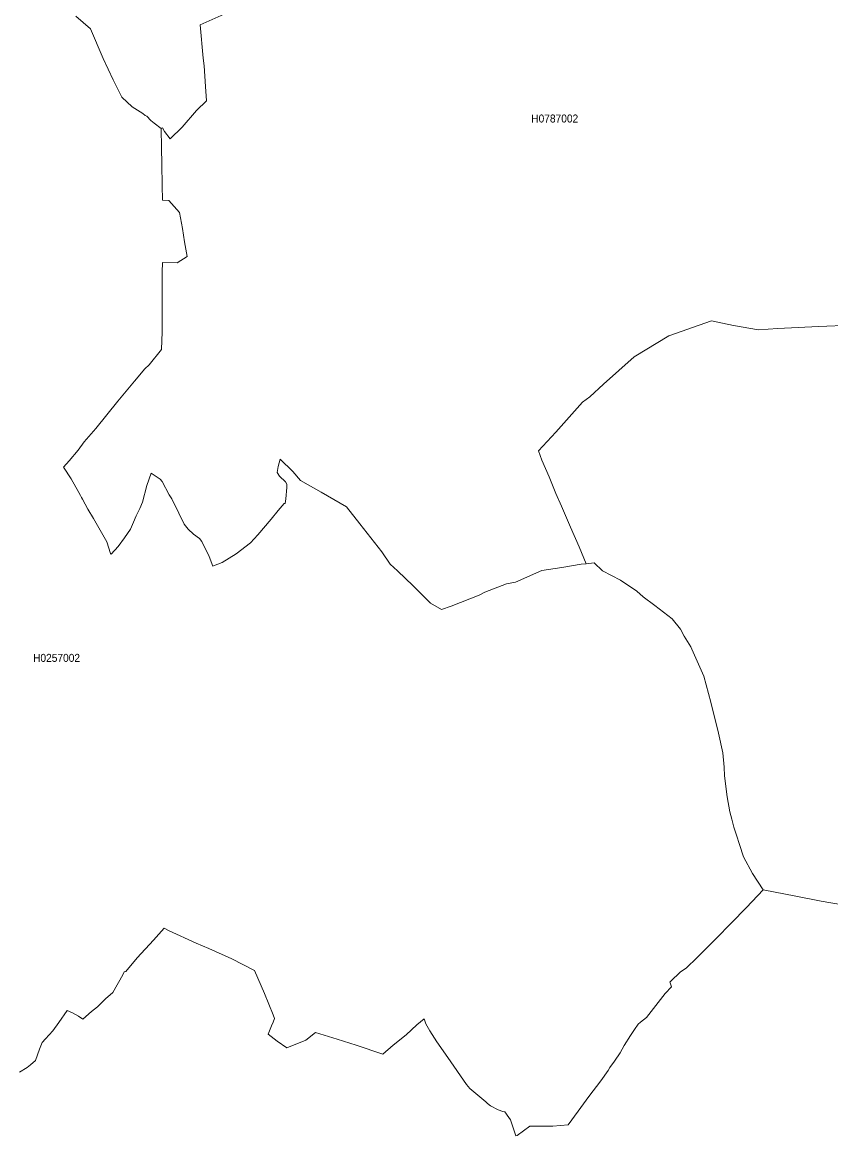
# Model space of a CAD drawing. Extents: x 369010 to 739155, y 6377141 to 6616555.
# Drawn here: x 609220 to 619312, y 6540844 to 6554753 of the extents above; entities that cross this region are included whole.
import ezdxf
from ezdxf.enums import TextEntityAlignment as Align

# ---------------------------------------------------------------- set-up
doc = ezdxf.new("R2010")
doc.units = 0
doc.header["$LTSCALE"] = 40
doc.layers.add('1', color=7, linetype='Continuous', lineweight=13)
doc.layers.add('2', color=7, linetype='Continuous')

msp = doc.modelspace()

# ---------------------------------------------------------------- linework, layer by layer
at = {"layer": '1'}
for points in [[(611741.68, 6554853.55), (611440.63, 6554722.64), (611478.36, 6554304.41), (611490.77, 6554210.4), (611507.16, 6553949.4), (611521.56, 6553772.98), (611393.62, 6553650.67), (611214.05, 6553441.97), (611065.93, 6553296.99), (610995.59, 6553390.17), (610970.43, 6553432.54), (610953.38, 6553425.58), (610957.19, 6553185.93), (610960.67, 6552980.38), (610966.29, 6552715.08), (610968.77, 6552529.05), (611048.22, 6552527.73), (611183.76, 6552377.78), (611221.5, 6552174.71), (611244.5, 6552009.53), (611279.92, 6551827.97), (611153.81, 6551748.53), (610969.11, 6551753), (610967.29, 6551631.19), (610967.29, 6551485.05), (610965.3, 6551218.92), (610966.29, 6550988.21), (610966.29, 6550887.25), (610959.67, 6550666.63), (610805.26, 6550475.48), (610751.47, 6550422.51), (610622.54, 6550271.08), (610413.01, 6550020.67), (610137.78, 6549677.91), (609991.97, 6549510.09), (609916, 6549405.99), (609806.77, 6549273.75), (609734.78, 6549193.48), (609830.27, 6549047.84), (609925.77, 6548879.85), (609948.11, 6548839.47), (609957.71, 6548816.63), (609970.62, 6548794.12), (610039.97, 6548670.99), (610108.32, 6548552.82), (610275.15, 6548262.85), (610319.34, 6548117.87), (610329.76, 6548107.78), (610416.32, 6548206.25), (610495.93, 6548310.52), (610569.25, 6548422.23), (610608.97, 6548507.14), (610643.06, 6548588.56), (610688.41, 6548679.26), (610722.17, 6548757.38), (610774.97, 6548964.76), (610827.93, 6549121.32)], [(611598.68, 6547958.82), (611554.82, 6548077.49), (611463.3, 6548267.98), (611431.69, 6548303.9), (611355.89, 6548359.51), (611289.69, 6548421.41), (611242.02, 6548481.98), (611174.17, 6548620.34), (611086.78, 6548799.25), (611055.33, 6548847.58), (610965.46, 6549017.22), (610940.8, 6549046.18), (610827.93, 6549121.32), (610774.97, 6548964.76), (610722.17, 6548757.38), (610688.41, 6548679.26), (610643.06, 6548588.56), (610608.97, 6548507.14), (610569.25, 6548422.23), (610495.93, 6548310.52), (610416.32, 6548206.25), (610329.76, 6548107.78), (610319.34, 6548117.87), (610275.15, 6548262.85), (610108.32, 6548552.82), (610039.97, 6548670.99), (609970.62, 6548794.12), (609957.71, 6548816.63), (609948.11, 6548839.47), (609925.77, 6548879.85), (609830.27, 6549047.84), (609734.78, 6549193.48), (609806.77, 6549273.75), (609916, 6549405.99), (609991.97, 6549510.09), (610137.78, 6549677.91), (610413.01, 6550020.67), (610622.54, 6550271.08), (610751.47, 6550422.51), (610805.26, 6550475.48), (610959.67, 6550666.63), (610966.29, 6550887.25), (610966.29, 6550988.21), (610965.3, 6551218.92), (610967.29, 6551485.05), (610967.29, 6551631.19), (610969.11, 6551753), (611153.81, 6551748.53), (611279.92, 6551827.97), (611244.5, 6552009.53), (611221.5, 6552174.71), (611183.76, 6552377.78), (611048.22, 6552527.73), (610968.77, 6552529.05), (610966.29, 6552715.08), (610960.67, 6552980.38), (610957.19, 6553185.93), (610953.38, 6553425.58), (610866.66, 6553493.61), (610825.78, 6553526.38), (610774.64, 6553578.18), (610755.11, 6553589.43), (610726.15, 6553612.11), (610590.6, 6553696.02), (610462, 6553815.18), (610354.26, 6554032.65), (610230.63, 6554300.6), (610072.74, 6554671.33), (609889.36, 6554827.07)], [(609889.36, 6554827.07), (610072.74, 6554671.33), (610230.63, 6554300.6), (610354.26, 6554032.65), (610462, 6553815.18), (610590.6, 6553696.02), (610726.15, 6553612.11), (610755.11, 6553589.43)], [(610755.11, 6553589.43), (610774.64, 6553578.18), (610825.78, 6553526.38), (610866.66, 6553493.61), (610953.38, 6553425.58), (610970.43, 6553432.54), (610995.59, 6553390.17), (611065.93, 6553296.99), (611214.05, 6553441.97), (611393.62, 6553650.67), (611521.56, 6553772.98), (611507.16, 6553949.4), (611490.77, 6554210.4), (611478.36, 6554304.41), (611440.63, 6554722.64), (611741.68, 6554853.55)], [(610827.93, 6549121.32), (610940.8, 6549046.18), (610965.46, 6549017.22), (611055.33, 6548847.58), (611086.78, 6548799.25), (611174.17, 6548620.34), (611242.02, 6548481.98), (611289.69, 6548421.41), (611355.89, 6548359.51), (611431.69, 6548303.9), (611463.3, 6548267.98), (611554.82, 6548077.49), (611598.68, 6547958.82), (611608.78, 6547963.79), (611713.87, 6548002.51), (611891.79, 6548111.25), (612070.53, 6548251.43), (612158.58, 6548350.74), (612326.4, 6548544.54), (612414.78, 6548651.79), (612489.09, 6548740.66), (612502.67, 6548739.67), (612511.77, 6548798.75), (612521.37, 6548941.42), (612522.86, 6548983.46), (612507.63, 6549011.92), (612432.16, 6549084.25), (612403.86, 6549129.93), (612412.47, 6549204.74), (612439.94, 6549296.09), (612595.51, 6549141.68), (612694.48, 6549029.8), (612949.2, 6548883.99), (613269.28, 6548697.8), (613432.3, 6548486.95), (613708.69, 6548135.75), (613811.64, 6547983.48), (613906.14, 6547900.23), (614097.96, 6547714.37), (614315.6, 6547497.4), (614451.64, 6547416.13), (614572.79, 6547458.5), (614922.83, 6547596.53), (614995.49, 6547633.61), (615265.09, 6547739.53), (615378.96, 6547759.06), (615704.51, 6547903.05), (615956.07, 6547941.61), (616196.88, 6547981.83), (616258.28, 6547987.62), (616171.06, 6548201.95), (616063.48, 6548447.39), (615952.1, 6548706.73), (615879.61, 6548867.27), (615799.34, 6549072.66), (615707.15, 6549284.01), (615663.63, 6549397.71), (615879.28, 6549632.73), (616214.59, 6550007.43), (616303.96, 6550071.81), (616477.74, 6550230.2), (616858.73, 6550574.78), (617293.34, 6550834.12), (617825.27, 6551023.13), (618097.03, 6550966.03), (618410.66, 6550912.41), (618650.81, 6550928.63), (619159.24, 6550954.11), (619572.83, 6550969.17)], [(619572.83, 6550969.17), (619159.24, 6550954.11), (618650.81, 6550928.63), (618410.66, 6550912.41), (618097.03, 6550966.03), (617825.27, 6551023.13), (617293.34, 6550834.12), (616858.73, 6550574.78), (616477.74, 6550230.2), (616303.96, 6550071.81), (616214.59, 6550007.43), (615879.28, 6549632.73), (615663.63, 6549397.71), (615707.15, 6549284.01), (615799.34, 6549072.66), (615879.61, 6548867.27), (615952.1, 6548706.73), (616063.48, 6548447.39), (616171.06, 6548201.95), (616258.28, 6547987.62), (616358.25, 6548001.03), (616463.67, 6547900.4), (616686.44, 6547784.22), (616891.34, 6547644.86), (616969.12, 6547574.36), (617116.42, 6547468.27), (617331.08, 6547298.63), (617437.17, 6547172.18), (617482.18, 6547085.62), (617565.27, 6546950.24), (617580.16, 6546919.95), (617729.94, 6546584.31), (617814.35, 6546260.92), (617910.51, 6545871.65), (617964.46, 6545624.72), (617981.68, 6545447.8), (617986.81, 6545338.4), (618017.76, 6545075.58), (618053.5, 6544888.06), (618076.51, 6544796.21), (618101.83, 6544699.22), (618136.26, 6544600.08), (618173, 6544481.42), (618222.48, 6544326.34), (618337.18, 6544117.47), (618468.59, 6543916.88), (618878.54, 6543838.1), (619192.01, 6543772.73), (619607.26, 6543703.38)], [(615028.92, 6541247.14), (615063.67, 6541215.53), (615162.32, 6541166.37), (615220.57, 6541146.84), (615243.41, 6541142.04), (615296.04, 6541072.7), (615314.74, 6541043.24), (615355.29, 6540918.78), (615383.43, 6540843.81), (615397.5, 6540848.27), (615558.04, 6540963.96), (615842.21, 6540964.79), (616033.36, 6540980.18), (616160.3, 6541152.3), (616291.05, 6541333.03), (616441.33, 6541530.81), (616532.69, 6541660.24), (616556.52, 6541696.65), (616613.62, 6541776.75), (616683.46, 6541878.37), (616735.76, 6541969.56), (616812.39, 6542095.02), (616860.88, 6542172.64), (616907.22, 6542238.18), (616937.68, 6542260.52), (617014.3, 6542319.27), (617244.52, 6542618.5), (617324.79, 6542702.25), (617304.6, 6542764.15), (617313.7, 6542770.77), (617438.99, 6542891.75), (617506.18, 6542934.95), (617645.21, 6543068.18), (617884.03, 6543306.34), (618069.89, 6543498.82), (618260.88, 6543695.27), (618468.59, 6543916.88), (618337.18, 6544117.47), (618222.48, 6544326.34), (618173, 6544481.42), (618136.26, 6544600.08), (618101.83, 6544699.22), (618076.51, 6544796.21), (618053.5, 6544888.06), (618017.76, 6545075.58), (617986.81, 6545338.4), (617981.68, 6545447.8), (617964.46, 6545624.72), (617910.51, 6545871.65), (617814.35, 6546260.92), (617729.94, 6546584.31), (617580.16, 6546919.95), (617565.27, 6546950.24), (617482.18, 6547085.62), (617437.17, 6547172.18), (617331.08, 6547298.63), (617116.42, 6547468.27), (616969.12, 6547574.36), (616891.34, 6547644.86), (616686.44, 6547784.22), (616463.67, 6547900.4), (616358.25, 6548001.03), (616258.28, 6547987.62), (616196.88, 6547981.83), (615956.07, 6547941.61), (615704.51, 6547903.05), (615378.96, 6547759.06), (615265.09, 6547739.53), (614995.49, 6547633.61), (614922.83, 6547596.53), (614572.79, 6547458.5), (614451.64, 6547416.13), (614315.6, 6547497.4), (614097.96, 6547714.37), (613906.14, 6547900.23), (613811.64, 6547983.48), (613708.69, 6548135.75), (613432.3, 6548486.95), (613269.28, 6548697.8), (612949.2, 6548883.99), (612694.48, 6549029.8), (612595.51, 6549141.68), (612439.94, 6549296.09), (612412.47, 6549204.74), (612403.86, 6549129.93), (612432.16, 6549084.25), (612507.63, 6549011.92), (612522.86, 6548983.46), (612521.37, 6548941.42), (612511.77, 6548798.75), (612502.67, 6548739.67), (612489.09, 6548740.66), (612414.78, 6548651.79), (612326.4, 6548544.54), (612158.58, 6548350.74), (612070.53, 6548251.43), (611891.79, 6548111.25), (611713.87, 6548002.51), (611608.78, 6547963.79), (611598.68, 6547958.82)], [(618468.59, 6543916.88), (618260.88, 6543695.27), (618069.89, 6543498.82), (617884.03, 6543306.34), (617645.21, 6543068.18), (617506.18, 6542934.95), (617438.99, 6542891.75), (617313.7, 6542770.77), (617304.6, 6542764.15), (617324.79, 6542702.25), (617244.52, 6542618.5), (617014.3, 6542319.27), (616937.68, 6542260.52), (616907.22, 6542238.18), (616860.88, 6542172.64), (616812.39, 6542095.02), (616735.76, 6541969.56), (616683.46, 6541878.37), (616613.62, 6541776.75), (616556.52, 6541696.65), (616532.69, 6541660.24), (616441.33, 6541530.81), (616291.05, 6541333.03), (616160.3, 6541152.3), (616033.36, 6540980.18), (615842.21, 6540964.79), (615558.04, 6540963.96), (615397.5, 6540848.27), (615383.43, 6540843.81), (615355.29, 6540918.78), (615314.74, 6541043.24), (615296.04, 6541072.7), (615243.41, 6541142.04), (615220.57, 6541146.84), (615162.32, 6541166.37), (615063.67, 6541215.53), (615028.92, 6541247.14), (615005.25, 6541266.67), (614806.65, 6541435.65), (614764.11, 6541485.8), (614531.08, 6541821.77), (614395.54, 6542014.75), (614308.48, 6542152.61), (614259.16, 6542243.31), (614235.33, 6542304.71), (614146.12, 6542227.25), (614010.41, 6542105.28), (613851.85, 6541975.52), (613721.44, 6541862.32), (613386.29, 6541974.53), (613150.28, 6542049.01), (612878.86, 6542132.09), (612758.04, 6542036.1), (612521.53, 6541943.08), (612401.38, 6542026.33), (612287.84, 6542113.39), (612330.05, 6542217.98), (612350.24, 6542263.99), (612368.11, 6542309.67), (612350.24, 6542354.69), (612242.82, 6542620.99), (612120.02, 6542906.48), (611836.35, 6543051.96), (611549.69, 6543182.38), (611390.81, 6543250.23), (611044.74, 6543407.46), (610991.45, 6543434.6), (610857.23, 6543286.64), (610655.31, 6543066.19), (610510.83, 6542897.05), (610490.96, 6542889.27), (610475.41, 6542853.19), (610350.62, 6542633.57), (610260.25, 6542555.61), (610158.96, 6542454.99), (610085.81, 6542395.07), (609976.91, 6542301.9), (609923.12, 6542336.65), (609846.49, 6542378.85), (609782.11, 6542409.64), (609676.02, 6542257.04), (609600.72, 6542155.59), (609508.86, 6542053.14), (609466.16, 6542010.11), (609433.23, 6541923.06), (609384.07, 6541784.36), (609320.52, 6541730.41), (609282.79, 6541694.83), (609183.98, 6541639.55)], [(619607.26, 6543703.38), (619192.01, 6543772.73), (618878.54, 6543838.1), (618468.59, 6543916.88)], [(609183.98, 6541639.55), (609282.79, 6541694.83), (609320.52, 6541730.41), (609384.07, 6541784.36), (609433.23, 6541923.06), (609466.16, 6542010.11), (609508.86, 6542053.14), (609600.72, 6542155.59), (609676.02, 6542257.04), (609782.11, 6542409.64), (609846.49, 6542378.85), (609923.12, 6542336.65), (609976.91, 6542301.9), (610085.81, 6542395.07), (610158.96, 6542454.99), (610260.25, 6542555.61), (610350.62, 6542633.57), (610475.41, 6542853.19), (610490.96, 6542889.27), (610510.83, 6542897.05), (610655.31, 6543066.19), (610857.23, 6543286.64), (610991.45, 6543434.6), (611044.74, 6543407.46), (611390.81, 6543250.23), (611549.69, 6543182.38), (611836.35, 6543051.96), (612120.02, 6542906.48), (612242.82, 6542620.99), (612350.24, 6542354.69), (612368.11, 6542309.67), (612350.24, 6542263.99), (612330.05, 6542217.98), (612287.84, 6542113.39), (612401.38, 6542026.33), (612521.53, 6541943.08), (612758.04, 6542036.1), (612878.86, 6542132.09), (613150.28, 6542049.01), (613386.29, 6541974.53), (613721.44, 6541862.32), (613851.85, 6541975.52), (614010.41, 6542105.28), (614146.12, 6542227.25), (614235.33, 6542304.71), (614259.16, 6542243.31), (614308.48, 6542152.61), (614395.54, 6542014.75), (614531.08, 6541821.77), (614764.11, 6541485.8), (614806.65, 6541435.65), (615005.25, 6541266.67), (615028.92, 6541247.14)]]:
    msp.add_lwpolyline(points, dxfattribs=at)

# ---------------------------------------------------------------- texts
at = {"layer": '2', "width": 0.95}
for s, p in [('H0787002', (615867.11, 6553500.37)), ('H0257002', (609647.72, 6546762.89))]:
    msp.add_text(s, height=100, dxfattribs=at).set_placement(p, align=Align.CENTER)

doc.saveas('drawing.dxf')
